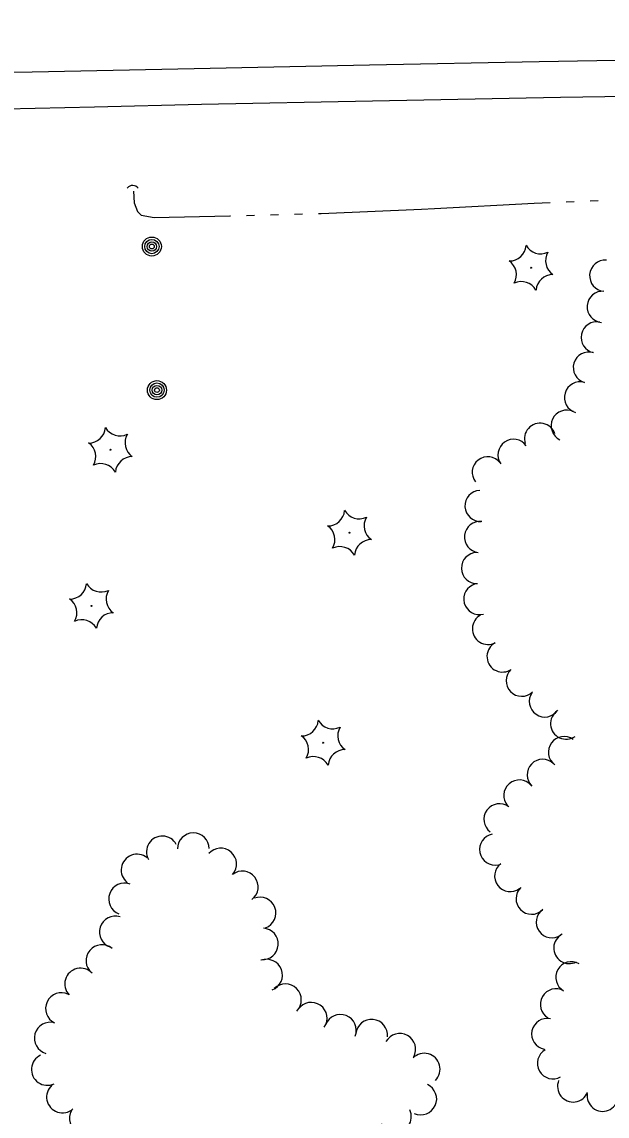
# Model space of a CAD drawing. Extents: x 588843 to 2552415, y 180129 to 269402.
# Drawn here: x 600909.1 to 601045.8, y 183223.3 to 183478.9 of the extents above; entities that cross this region are included whole.
import ezdxf

# ---------------------------------------------------------------- set-up
doc = ezdxf.new("R2010")
doc.units = 0
for name, color, linetype in [('E_DRN', 7, 'Continuous'), ('E_LAND_TreeLine_P', 7, 'Continuous'), ('E_LAND_Vegetation', 7, 'Continuous'), ('E_MISCPROP', 7, 'Continuous'), ('E_RDWY', 7, 'Continuous'), ('E_RDWY_Gravel', 7, 'Continuous'), ('E_WTR_P', 7, 'Continuous')]:
    doc.layers.add(name, color=color, linetype=linetype)

# ---------------------------------------------------------------- blocks, each defined once
blk = doc.blocks.new('CULV2_4')
at = {"layer": 'E_DRN'}
blk.add_arc((65, 48), 80.7, 216.8699, 323.1301, dxfattribs=at)
blk = doc.blocks.new('POLE_3')
at = {"layer": 'E_MISCPROP'}
for radius in [14.6, 11, 7.32, 3.66]:
    blk.add_circle((0, 0), radius, dxfattribs=at)
blk = doc.blocks.new('CTRE_4')
at = {"layer": 'E_LAND_Vegetation'}
blk.add_circle((0, 0), 0.733, dxfattribs=at)
for centre, start, end in [((-39.3, 29.4), 280.2067, 5.9716), ((5.9, 49), 220.2113, 305.9762), ((45.4, 19.3), 160.2113, 245.9762), ((-45.4, -19.3), 340.2113, 65.9762), ((39.5, -29.6), 100.2511, 185.9272), ((-5.9, -49), 40.2113, 125.9762)]:
    blk.add_arc(centre, 25.8, start, end, dxfattribs=at)

msp = doc.modelspace()

# ---------------------------------------------------------------- linework, layer by layer
at = {"layer": 'E_LAND_TreeLine_P'}
for centre, radius, start, end in [((601045.36, 183419.62), 3.64, 85.3172, 265.3172), ((601044.77, 183412.36), 3.64, 85.3172, 265.3172), ((601043.37, 183405.22), 3.64, 78.2643, 258.2643), ((601041.55, 183398.17), 3.64, 73.4913, 253.4913), ((601039.48, 183391.18), 3.64, 73.4913, 253.4913), ((601036.37, 183384.59), 3.64, 64.6067, 244.6067), ((601030.14, 183381.54), 3.64, 18.223, 198.223), ((601023.96, 183377.78), 3.64, 34.9732, 214.9732), ((601017.93, 183373.69), 3.64, 37.663, 217.663), ((601016.24, 183365.84), 3.64, 92.9679, 272.9679), ((601016.13, 183358.58), 3.64, 83.5724, 263.5724), ((601015.43, 183351.33), 3.64, 91.2322, 271.2322), ((601015.97, 183344.1), 3.64, 104.9985, 284.9985), ((601017.98, 183337.12), 3.64, 117.8963, 297.8963), ((601021.39, 183330.68), 3.64, 117.8963, 297.8963), ((601025.88, 183325.02), 3.64, 134.0032, 314.0032), ((601031.27, 183320.17), 3.64, 145.4394, 325.4394), ((601036.24, 183315), 3.64, 124.7273, 304.7273), ((601035.73, 183308.34), 3.64, 53.9769, 233.9769), ((601030.77, 183303.02), 3.64, 45.6463, 225.6463), ((601025.31, 183298.2), 3.64, 40.8428, 220.8428), ((601020.67, 183292.63), 3.64, 53.4954, 233.4954), ((600941.92, 183285.04), 3.7, 28.2007, 208.2007), ((600949.15, 183285.77), 3.7, 0.4783, 180.4783), ((601019.68, 183285.6), 3.64, 101.098, 281.098), ((600936.01, 183280.79), 3.7, 50.9035, 230.9035), ((600955.55, 183282.21), 3.7, 318.8919, 138.8919), ((601023.16, 183279.38), 3.64, 127.229, 307.229), ((600960.6, 183276.84), 3.7, 307.663, 127.663), ((600933.08, 183274.05), 3.7, 69.4905, 249.4905), ((601028.18, 183274.11), 3.64, 134.1218, 314.1218), ((600964.74, 183270.76), 3.7, 290.7867, 110.7867), ((600930.93, 183266.32), 3.7, 72.3303, 252.3303), ((601032.91, 183268.6), 3.64, 125.0604, 305.0604), ((600965.28, 183263.53), 3.7, 265.8428, 85.8428), ((601036.99, 183262.57), 3.64, 117.4118, 297.4118), ((600927.79, 183259.64), 3.7, 50.089, 230.089), ((600966.27, 183256.25), 3.7, 290.7867, 110.7867), ((601037.47, 183255.75), 3.64, 60.1836, 240.1836), ((600922.82, 183254.18), 3.7, 43.2692, 223.2692), ((600970.68, 183250.48), 3.7, 315.057, 135.057), ((600918.35, 183248.43), 3.7, 64.2281, 244.2281), ((601033.85, 183249.43), 3.64, 60.1836, 240.1836), ((600976.7, 183246.18), 3.7, 325.0929, 145.0929), ((600983.52, 183243.35), 3.7, 338.6769, 158.6769), ((601031.83, 183242.5), 3.64, 78.347, 258.347), ((600915.72, 183241.54), 3.7, 74.5329, 254.5329), ((600990.8, 183242.22), 3.7, 354.3153, 174.3153), ((600997.4, 183238.92), 3.7, 331.1404, 151.1404), ((601033.17, 183235.64), 3.64, 119.5329, 299.5329), ((600915.04, 183234.21), 3.7, 115.1342, 295.1342), ((601003.09, 183234.29), 3.7, 314.788, 134.788), ((601002.3, 183227.32), 3.7, 245.5603, 65.5603), ((601037.87, 183230.25), 3.64, 157.951, 337.951), ((600918.58, 183227.77), 3.7, 131.7977, 311.7977), ((601044.78, 183228.07), 3.64, 171.3757, 351.3757), ((600923.94, 183222.79), 3.7, 150.8616, 330.8616), ((600996.38, 183223.14), 3.7, 205.7188, 25.7188)]:
    msp.add_arc(centre, radius, start, end, dxfattribs=at)
at = {"layer": 'E_RDWY'}
msp.add_lwpolyline([(600542.66, 183478.91), (600576.26, 183475.94), (600607.4, 183473.53), (600638.29, 183471.41), (600671.66, 183469.58), (600707.97, 183468.14), (600740.14, 183467.08), (600785.02, 183466.31), (600830.08, 183466.16), (600868.65, 183466.59), (600911.53, 183467.26), (600949.32, 183468.02), (600990.3, 183468.88), (601029.95, 183469.67), (601065.85, 183470.3), (601106.6, 183471.12), (601149.94, 183471.87), (601186.61, 183472.51), (601222.41, 183473.17), (601253.19, 183473.8), (601283.11, 183474.45)], dxfattribs=at)
at = {"layer": 'E_RDWY_Gravel'}
msp.add_lwpolyline([(600529.22, 183470.09), (600566.4, 183466.59), (600604.25, 183463.47), (600646.97, 183461.16), (600683.35, 183459.7), (600720.99, 183458.68), (600757.68, 183457.92), (600798.21, 183457.92), (600842.43, 183457.79), (600884.42, 183458.17), (600926.1, 183459.09), (600951.05, 183459.66), (600991.01, 183460.48), (601034.95, 183461.35), (601081.55, 183462.03), (601125, 183462.8), (601164.46, 183463.43), (601185.05, 183463.39), (601223.48, 183464.42), (601269.45, 183465.28), (601282.56, 183465.62)], dxfattribs=at)
at = {"layer": 'E_WTR_P'}
for points in [[(600935.15, 183439.38), (600935.36, 183436.66), (600936.08, 183434.64), (600937.01, 183433.74), (600939.97, 183433.25), (600957.68, 183433.58), (600957.87, 183433.58)], [(600978.41, 183434.18), (600978.99, 183434.19), (601002.44, 183435.18), (601005.47, 183435.34)], [(601005.47, 183435.34), (601028.77, 183436.55), (601032.52, 183436.71)], [(601036.26, 183436.88), (601038.12, 183436.96)], [(601041.86, 183437.13), (601043.72, 183437.22)], [(600961.61, 183433.69), (600963.48, 183433.74)], [(600967.21, 183433.85), (600969.08, 183433.91)], [(600972.81, 183434.01), (600974.68, 183434.07)]]:
    msp.add_lwpolyline(points, dxfattribs=at)

# ---------------------------------------------------------------- block references
at = {"layer": 'E_DRN', "xscale": 0.019716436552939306, "yscale": 0.019716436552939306, "rotation": 178.56915048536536}
msp.add_blockref('CULV2_4', (600936.29, 183440.03), dxfattribs=at)
at = {"layer": 'E_LAND_Vegetation', "xscale": 0.1524003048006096, "yscale": 0.1524003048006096, "rotation": -10.602578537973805}
for p in [(601028.04, 183421.49), (600929.79, 183378.97), (600985.64, 183359.59), (600925.36, 183342.5), (600979.48, 183310.54)]:
    msp.add_blockref('CTRE_4', p, dxfattribs=at)
at = {"layer": 'E_MISCPROP', "xscale": 0.1524003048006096, "yscale": 0.15240030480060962, "rotation": -15.467092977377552}
for p in [(600939.47, 183426.44), (600940.66, 183392.9)]:
    msp.add_blockref('POLE_3', p, dxfattribs=at)

doc.saveas('drawing.dxf')
